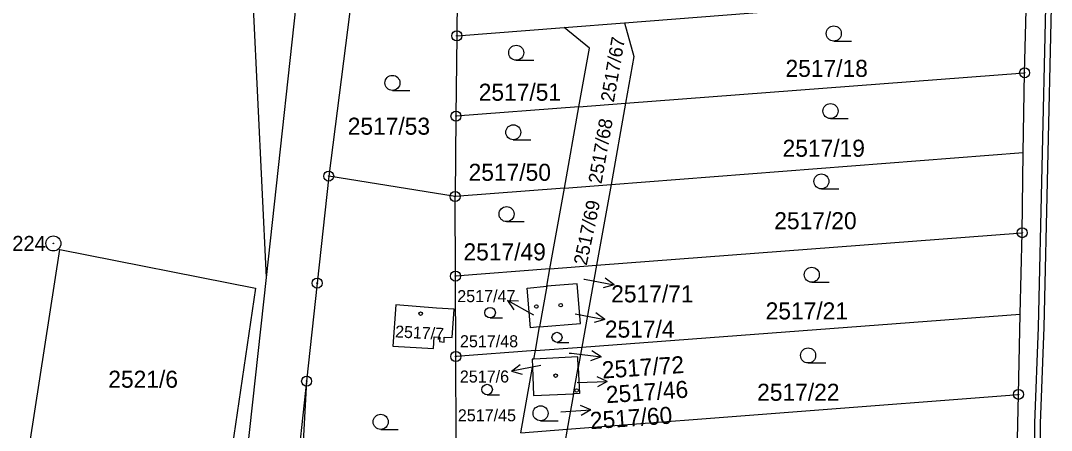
# Model space of a CAD drawing. Extents: x -562167 to -556918, y -1077891 to -1070763.
# Drawn here: x -558963 to -558860.1, y -1074020.3 to -1073979.4 of the extents above; entities that cross this region are included whole.
import ezdxf

# ---------------------------------------------------------------- set-up
doc = ezdxf.new("R2010")
doc.units = 0
for name, color, linetype in [('Hranice parcel', 7, 'Continuous'), ('Parcelní čísla', 7, 'Continuous'), ('Pop  PČ popisy', 7, 'Continuous'), ('Věcná břemena k části', 7, 'Continuous'), ('Značky bodu BP', 7, 'Continuous'), ('Značky budov', 7, 'Continuous'), ('Značky kultur', 7, 'Continuous')]:
    doc.layers.add(name, color=color, linetype=linetype)

msp = doc.modelspace()

# ---------------------------------------------------------------- linework, layer by layer
at = {"layer": 'Hranice parcel'}
for p, q in [((-558919.36, -1073972.49), (-558919.45, -1073980.89)), ((-558902.72, -1073979.58), (-558862.59, -1073976.45)), ((-558862.8, -1073984.58), (-558862.59, -1073976.45)), ((-558908.74, -1073980.05), (-558902.72, -1073979.58)), ((-558919.45, -1073980.89), (-558919.54, -1073988.91)), ((-558919.45, -1073980.89), (-558908.74, -1073980.05)), ((-558902.62, -1073987.62), (-558862.8, -1073984.58)), ((-558862.93, -1073992.53), (-558862.8, -1073984.58)), ((-558907.27, -1073987.97), (-558919.54, -1073988.91)), ((-558908.72, -1073996.08), (-558907.27, -1073987.97)), ((-558907.27, -1073987.97), (-558902.62, -1073987.62)), ((-558902.62, -1073987.62), (-558904.07, -1073995.72)), ((-558919.54, -1073988.91), (-558919.63, -1073996.93)), ((-558904.07, -1073995.72), (-558862.93, -1073992.53)), ((-558863.04, -1074000.54), (-558862.93, -1073992.53)), ((-558919.63, -1073996.93), (-558932.24, -1073994.89)), ((-558908.72, -1073996.08), (-558919.63, -1073996.93)), ((-558910.16, -1074004.15), (-558908.72, -1073996.08)), ((-558908.72, -1073996.08), (-558904.07, -1073995.72)), ((-558904.07, -1073995.72), (-558905.52, -1074003.79)), ((-558919.59, -1074004.87), (-558919.63, -1073996.93)), ((-558905.52, -1074003.79), (-558863.04, -1074000.54)), ((-558863.25, -1074008.68), (-558863.04, -1074000.54)), ((-558910.16, -1074004.15), (-558919.59, -1074004.87)), ((-558910.47, -1074005.89), (-558910.16, -1074004.15)), ((-558910.16, -1074004.15), (-558905.52, -1074003.79)), ((-558905.52, -1074003.79), (-558906.98, -1074011.95)), ((-558938.49, -1074005), (-558940.66, -1074024.97)), ((-558919.55, -1074012.89), (-558919.59, -1074004.87)), ((-558910.47, -1074005.89), (-558911.19, -1074009.94)), ((-558906.98, -1074011.95), (-558863.25, -1074008.68)), ((-558863.41, -1074016.67), (-558863.25, -1074008.68)), ((-558911.61, -1074012.3), (-558911.19, -1074009.94)), ((-558911.61, -1074012.3), (-558919.55, -1074012.89)), ((-558911.77, -1074013.15), (-558911.61, -1074012.3)), ((-558911.61, -1074012.3), (-558906.98, -1074011.95)), ((-558906.98, -1074011.95), (-558907.34, -1074013.98)), ((-558919.52, -1074021.01), (-558919.55, -1074012.89)), ((-558913.08, -1074020.51), (-558911.91, -1074013.97)), ((-558907.82, -1074016.62), (-558907.34, -1074013.98)), ((-558934.44, -1074015.35), (-558935.27, -1074029.52)), ((-558907.82, -1074016.62), (-558908.45, -1074020.15)), ((-558908.45, -1074020.15), (-558863.41, -1074016.67)), ((-558863.58, -1074024.57), (-558863.41, -1074016.67)), ((-558913.08, -1074020.51), (-558908.45, -1074020.15)), ((-558908.45, -1074020.15), (-558908.68, -1074021.47))]:
    msp.add_line(p, q, dxfattribs=at)
for points in [[(-558931.62, -1073768.94), (-558926.35, -1073776.72), (-558924.31, -1073787.19), (-558920.23, -1073850.01), (-558919.28, -1073893.49), (-558922.37, -1073916.34), (-558929.38, -1073943.16), (-558934.73, -1073970.51), (-558938.49, -1074005)], [(-558941.34, -1073947.54), (-558938.94, -1073962.08), (-558939.78, -1073978.06), (-558938.49, -1074005)], [(-558926.26, -1073955.32), (-558926.52, -1073956.53), (-558929.53, -1073973.75), (-558932.24, -1073994.89)], [(-558902.72, -1073979.58), (-558901.78, -1073982.94), (-558902.62, -1073987.62)], [(-558907.27, -1073987.97), (-558906.23, -1073982.14), (-558908.74, -1073980.05)], [(-558932.24, -1073994.89), (-558933.39, -1074005.57), (-558934.44, -1074015.35)], [(-558939.53, -1074006.07), (-558942.38, -1074025.3), (-558962.06, -1074021.56), (-558959.06, -1074002.23), (-558939.53, -1074006.07)], [(-558911.19, -1074009.94), (-558907.12, -1074009.6), (-558907.45, -1074005.64), (-558910.47, -1074005.89)], [(-558911.19, -1074009.94), (-558912.1, -1074010.02), (-558912.43, -1074006.06), (-558910.47, -1074005.89)], [(-558921.16, -1074010.95), (-558921.18, -1074011.39), (-558920.73, -1074011.45), (-558920.72, -1074010.96), (-558919.93, -1074011.01), (-558919.73, -1074008.17), (-558921.48, -1074008.08), (-558925.55, -1074007.73), (-558925.83, -1074011.86), (-558921.77, -1074012.08), (-558921.7, -1074010.92), (-558921.16, -1074010.95)], [(-558911.77, -1074013.15), (-558911.95, -1074013.16), (-558911.91, -1074013.97)], [(-558907.34, -1074013.98), (-558907.39, -1074012.92), (-558911.77, -1074013.15)], [(-558911.91, -1074013.97), (-558911.79, -1074016.79), (-558907.82, -1074016.62)], [(-558907.34, -1074013.98), (-558907.23, -1074016.59), (-558907.82, -1074016.62)], [(-558934.44, -1074015.35), (-558935.54, -1074025.54), (-558935.96, -1074029.47)]]:
    msp.add_lwpolyline(points, dxfattribs=at)
at = {"layer": 'Pop  PČ popisy'}
for p, q in [((-558906.79, -1074005.16), (-558906.72, -1074005.17)), ((-558906.72, -1074005.17), (-558903.77, -1074005.74)), ((-558903.77, -1074005.74), (-558904.66, -1074005.06)), ((-558903.77, -1074005.74), (-558904.85, -1074006.04)), ((-558911.78, -1074008.76), (-558914.41, -1074007.3)), ((-558914.41, -1074007.3), (-558913.29, -1074007.35)), ((-558914.41, -1074007.3), (-558913.77, -1074008.23)), ((-558907.63, -1074008.64), (-558904.68, -1074009.21)), ((-558904.68, -1074009.21), (-558905.57, -1074008.53)), ((-558904.68, -1074009.21), (-558905.76, -1074009.51)), ((-558908.25, -1074012.55), (-558908.02, -1074012.57)), ((-558908.02, -1074012.57), (-558905.04, -1074012.94)), ((-558905.04, -1074012.94), (-558905.97, -1074012.32)), ((-558914.01, -1074014.37), (-558913.12, -1074013.69)), ((-558911.06, -1074013.8), (-558914.01, -1074014.37)), ((-558905.04, -1074012.94), (-558906.1, -1074013.31)), ((-558914.01, -1074014.37), (-558912.93, -1074014.67)), ((-558907.44, -1074015.5), (-558904.44, -1074015.4)), ((-558904.44, -1074015.4), (-558905.46, -1074014.93)), ((-558904.44, -1074015.4), (-558905.42, -1074015.93)), ((-558906.08, -1074018.21), (-558907.11, -1074017.78)), ((-558909.07, -1074018.42), (-558906.08, -1074018.21)), ((-558906.08, -1074018.21), (-558907.04, -1074018.78))]:
    msp.add_line(p, q, dxfattribs=at)
at = {"layer": 'Věcná břemena k části'}
for points in [[(-558860.73, -1073978.03), (-558861.45, -1074009.96), (-558861.81, -1074019.56), (-558862.02, -1074038.83), (-558862.22, -1074056.12), (-558862.44, -1074063.82), (-558862.54, -1074065.08), (-558863.45, -1074069.72), (-558864.12, -1074072.3), (-558866.4, -1074077.03), (-558869.45, -1074080.44), (-558870.47, -1074081.19), (-558877.03, -1074084.92)], [(-558876.71, -1074085.42), (-558870.15, -1074081.69), (-558869.05, -1074080.88), (-558865.9, -1074077.37), (-558863.56, -1074072.5), (-558862.87, -1074069.86), (-558861.94, -1074065.16), (-558861.84, -1074063.86), (-558861.62, -1074056.14), (-558861.42, -1074038.83), (-558861.21, -1074019.58), (-558860.85, -1074009.98), (-558860.13, -1073978.03)]]:
    msp.add_lwpolyline(points, dxfattribs=at)
at = {"layer": 'Značky bodu BP'}
for centre, radius in [((-558919.45, -1073980.89), 0.5), ((-558919.45, -1073980.89), 0.0303), ((-558862.8, -1073984.58), 0.5), ((-558862.8, -1073984.58), 0.0303), ((-558919.54, -1073988.91), 0.5), ((-558919.54, -1073988.91), 0.0303), ((-558932.24, -1073994.89), 0.5), ((-558932.24, -1073994.89), 0.0303), ((-558919.63, -1073996.93), 0.5), ((-558919.63, -1073996.93), 0.0303), ((-558863.04, -1074000.54), 0.5), ((-558863.04, -1074000.54), 0.0303), ((-558959.71, -1074001.61), 0.75), ((-558959.71, -1074001.61), 0.03), ((-558919.59, -1074004.87), 0.5), ((-558933.39, -1074005.57), 0.5), ((-558933.39, -1074005.57), 0.0303), ((-558919.59, -1074004.87), 0.0303), ((-558919.55, -1074012.89), 0.5), ((-558919.55, -1074012.89), 0.0303), ((-558934.44, -1074015.35), 0.5), ((-558934.44, -1074015.35), 0.0303), ((-558863.41, -1074016.67), 0.5), ((-558863.41, -1074016.67), 0.0303)]:
    msp.add_circle(centre, radius, dxfattribs=at)
at = {"layer": 'Značky budov'}
for centre in [(-558909.09, -1074007.77), (-558923.07, -1074008.61), (-558911.52, -1074007.91), (-558909.6, -1074014.8), (-558907.5, -1074016.29)]:
    msp.add_circle(centre, 0.175, dxfattribs=at)
at = {"layer": 'Značky kultur'}
for p, q in [((-558881.84, -1073981.41), (-558880.09, -1073981.41)), ((-558913.53, -1073983.33), (-558911.78, -1073983.33)), ((-558925.88, -1073986.34), (-558924.13, -1073986.34)), ((-558882.17, -1073989.15), (-558880.42, -1073989.15)), ((-558913.82, -1073991.27), (-558912.07, -1073991.27)), ((-558883.08, -1073996.17), (-558881.33, -1073996.17)), ((-558914.49, -1073999.43), (-558912.74, -1073999.43)), ((-558884.04, -1074005.48), (-558882.29, -1074005.48)), ((-558916.13, -1074009.05), (-558914.9, -1074009.05)), ((-558909.45, -1074011.48), (-558908.28, -1074011.48)), ((-558884.4, -1074013.54), (-558882.65, -1074013.54)), ((-558916.43, -1074016.72), (-558915.2, -1074016.72)), ((-558911.1, -1074019.31), (-558909.35, -1074019.31)), ((-558927.05, -1074020.16), (-558925.3, -1074020.16))]:
    msp.add_line(p, q, dxfattribs=at)
for centre, radius in [((-558881.84, -1073980.66), 0.75), ((-558913.53, -1073982.58), 0.75), ((-558925.88, -1073985.59), 0.75), ((-558882.17, -1073988.4), 0.75), ((-558913.82, -1073990.52), 0.75), ((-558883.08, -1073995.42), 0.75), ((-558914.49, -1073998.68), 0.75), ((-558884.04, -1074004.73), 0.75), ((-558916.13, -1074008.52), 0.525), ((-558909.46, -1074010.98), 0.502), ((-558884.4, -1074012.79), 0.75), ((-558916.43, -1074016.19), 0.525), ((-558911.1, -1074018.56), 0.75), ((-558927.05, -1074019.41), 0.75)]:
    msp.add_circle(centre, radius, dxfattribs=at)

# ---------------------------------------------------------------- texts
at = {"layer": 'Parcelní čísla'}
for s, height, rotation, p in [('2517/67', 1.353, 80, (-558903.79, -1073987.58)), ('2517/68', 1.353, 80, (-558905.02, -1073995.72)), ('2517/69', 1.353, 78, (-558906.5, -1074003.86)), ('2517/7', 1.19, 357, (-558925.63, -1074010.98)), ('2517/72', 1.7, 4, (-558904.92, -1074015.1)), ('2517/46', 1.7, 4, (-558904.52, -1074017.56)), ('2517/60', 1.7, 4, (-558906.11, -1074020.15))]:
    msp.add_text(s, height=height, rotation=rotation, dxfattribs=at).set_placement(p)
for s, height, p in [('2517/18', 1.7, (-558886.66, -1073984.99)), ('2517/51', 1.7, (-558917.27, -1073987.37)), ('2517/53', 1.7, (-558930.34, -1073990.76)), ('2517/19', 1.7, (-558886.95, -1073992.96)), ('2517/50', 1.7, (-558918.28, -1073995.36)), ('2517/20', 1.7, (-558887.78, -1074000.19)), ('2517/49', 1.7, (-558918.79, -1074003.3)), ('2517/47', 1.2, (-558919.41, -1074007.47)), ('2517/71', 1.7, (-558904.05, -1074007.49)), ('2517/21', 1.7, (-558888.64, -1074009.19)), ('2517/4', 1.7, (-558904.68, -1074011.01)), ('2517/48', 1.2, (-558919.14, -1074011.97)), ('2521/6', 1.7, (-558954.23, -1074016.01)), ('2517/6', 1.2, (-558919.15, -1074015.49)), ('2517/22', 1.7, (-558889.49, -1074017.31)), ('2517/45', 1.2, (-558919.35, -1074019.36))]:
    msp.add_text(s, height=height, dxfattribs=at).set_placement(p)
at = {"layer": 'Značky bodu BP'}
msp.add_text('224', height=1.5, dxfattribs=at).set_placement((-558963.81, -1074002.36))

doc.saveas('drawing.dxf')
